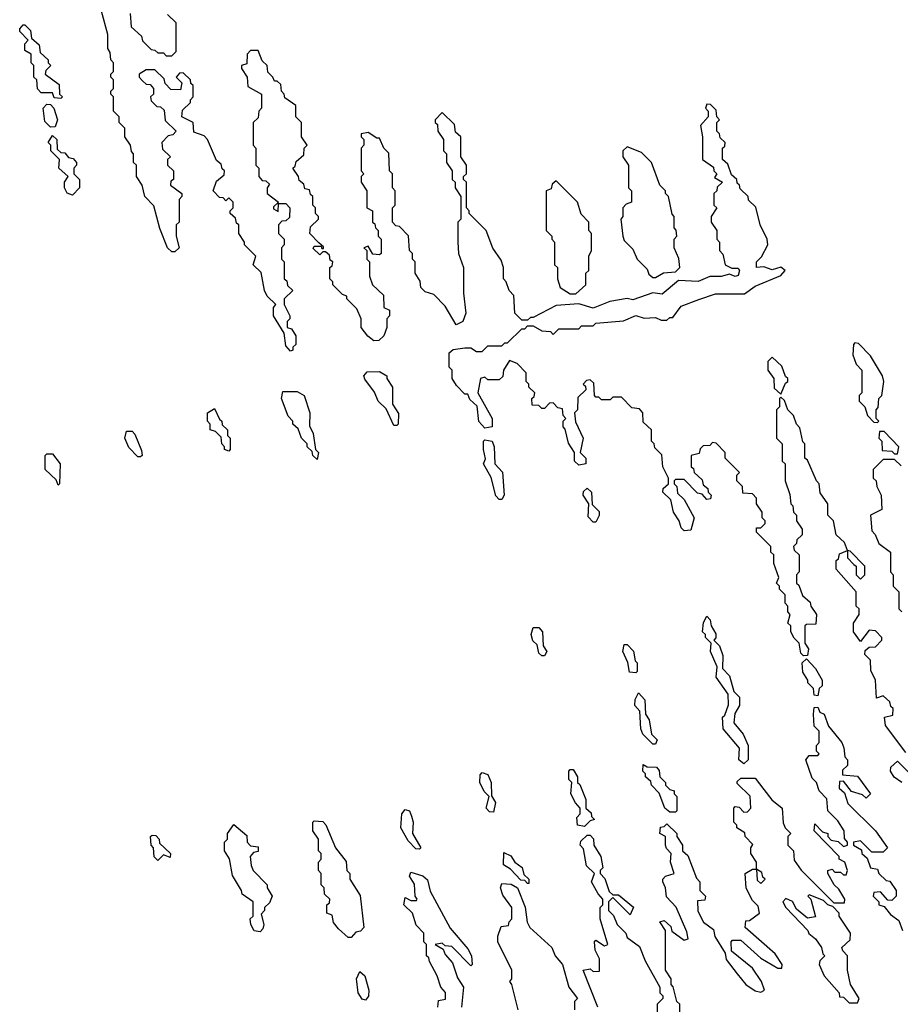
# Model space of a CAD drawing. Extents: x 2769579 to 2883812, y 684207 to 828660.
# Tile 326 of 505: x 2835890 to 2838985, y 757105 to 760567. Entities that reach past the tile are written whole.
import ezdxf

# ---------------------------------------------------------------- set-up
doc = ezdxf.new("R2010")
doc.units = 0

msp = doc.modelspace()

# ---------------------------------------------------------------- linework, layer by layer
at = {"layer": '0CON02XD'}
for points in [[(2836941.7, 759781.7), (2836910, 759815), (2836911.7, 759838.3), (2836940, 759865), (2836940, 759875), (2836930, 759885), (2836930, 759905), (2836920, 759915), (2836920, 759945), (2836911.7, 759951.7), (2836908.3, 759968.3), (2836891.7, 759971.7), (2836888.3, 759988.3), (2836871.7, 760001.7), (2836870, 760015), (2836850, 760045), (2836858.3, 760051.7), (2836861.7, 760068.3), (2836888.3, 760091.7), (2836890, 760115), (2836900, 760125), (2836880, 760155), (2836880, 760205), (2836860, 760225), (2836860, 760265), (2836821.7, 760291.7), (2836820, 760305), (2836810, 760315), (2836808.3, 760338.3), (2836795, 760350), (2836785, 760350), (2836780, 760365), (2836761.7, 760381.7), (2836760, 760405), (2836741.7, 760421.7), (2836728.3, 760458.3), (2836701.7, 760458.3), (2836690, 760445), (2836688.3, 760411.7), (2836670, 760405), (2836670, 760395), (2836690, 760365), (2836691.7, 760331.7), (2836740, 760305), (2836740, 760255), (2836730, 760245), (2836728.3, 760221.7), (2836710, 760205), (2836710, 760125), (2836720, 760115), (2836720, 760055), (2836730, 760045), (2836730, 760015), (2836741.7, 760001.7), (2836755, 760000), (2836768.3, 759988.3), (2836760, 759975), (2836760, 759955), (2836800, 759925), (2836781.7, 759908.3), (2836781.7, 759901.7), (2836798.3, 759891.7), (2836800, 759920), (2836825, 759920), (2836840, 759905), (2836838.3, 759871.7), (2836825, 759860), (2836811.7, 759858.3), (2836800, 759845), (2836800, 759815), (2836820, 759795), (2836820, 759775), (2836810, 759765), (2836810, 759725), (2836820, 759715), (2836820, 759655), (2836828.3, 759648.3), (2836831.7, 759631.7), (2836850, 759615), (2836820, 759585), (2836820, 759565), (2836840, 759525), (2836840, 759515), (2836830, 759505), (2836830, 759485), (2836845, 759480), (2836860, 759455), (2836860, 759425), (2836850, 759415), (2836850, 759405), (2836841.7, 759401.7), (2836825, 759420), (2836820, 759465), (2836782.5, 759525), (2836782.5, 759555), (2836790, 759565), (2836760, 759595), (2836750, 759615), (2836738.3, 759678.3), (2836710, 759705), (2836720, 759735), (2836680, 759775), (2836680, 759785), (2836660, 759815), (2836660, 759845), (2836651.7, 759851.7), (2836648.3, 759868.3), (2836630, 759885), (2836630, 759895), (2836640, 759905), (2836640, 759925), (2836625, 759940), (2836615, 759930), (2836605, 759940), (2836591.7, 759941.7), (2836570, 759965), (2836581.7, 759998.3), (2836608.3, 760021.7), (2836610, 760035), (2836601.7, 760041.7), (2836598.3, 760058.3), (2836581.7, 760071.7), (2836550, 760145), (2836538.3, 760158.3), (2836501.7, 760171.7), (2836500, 760205), (2836460, 760225), (2836461.7, 760248.3), (2836490, 760275), (2836490, 760285), (2836500, 760295), (2836500, 760335), (2836491.7, 760341.7), (2836490, 760355), (2836465, 760380), (2836451.7, 760378.3), (2836440, 760365), (2836460, 760345), (2836455, 760320), (2836421.7, 760321.7), (2836401.7, 760341.7), (2836398.3, 760358.3), (2836365, 760390), (2836335, 760390), (2836310, 760375), (2836310, 760365), (2836321.7, 760351.7), (2836335, 760340), (2836348.3, 760338.3), (2836360, 760325), (2836360, 760305), (2836350, 760295), (2836351.7, 760281.7), (2836371.7, 760261.7), (2836385, 760260), (2836398.3, 760248.3), (2836401.7, 760211.7), (2836440, 760175), (2836428.3, 760161.7), (2836411.7, 760158.3), (2836390, 760135), (2836391.7, 760111.7), (2836420, 760085), (2836410, 760075), (2836410, 760055), (2836430, 760035), (2836430, 760005), (2836421.7, 759998.3), (2836420, 759985), (2836460, 759955), (2836460, 759945), (2836450, 759935), (2836450, 759855), (2836440, 759845), (2836440, 759805), (2836450, 759765), (2836435, 759750), (2836425, 759750), (2836410, 759765), (2836383, 759833), (2836361.7, 759911.7), (2836330, 759945), (2836320, 759985), (2836300, 760015), (2836300, 760055), (2836290, 760065), (2836290, 760095), (2836283, 760103), (2836280, 760125), (2836260, 760155), (2836260, 760185), (2836240, 760205), (2836240, 760225), (2836220, 760245), (2836220, 760295), (2836210, 760305), (2836210, 760315), (2836220, 760325), (2836220, 760355), (2836210, 760365), (2836210, 760375), (2836220, 760385), (2836220, 760415), (2836210, 760425), (2836208.3, 760451.7), (2836200, 760465), (2836200, 760515), (2836177, 760597)], [(2836278.3, 760588.3), (2836281.7, 760541.7), (2836318.3, 760508.3), (2836321.7, 760491.7), (2836351.7, 760461.7), (2836365, 760460), (2836375, 760450), (2836395, 760450), (2836405, 760440), (2836425, 760440), (2836440, 760455), (2836440, 760555), (2836410, 760585)], [(2836035, 760290), (2836011.7, 760291.7), (2836005, 760310), (2835965, 760310), (2835953, 760323), (2835950, 760355), (2835940, 760365), (2835940, 760405), (2835930, 760415), (2835930, 760445), (2835908.3, 760458.3), (2835908.3, 760481.7), (2835920, 760495), (2835890, 760525), (2835890, 760535), (2835901.7, 760548.3), (2835908.3, 760548.3), (2835928.3, 760528.3), (2835931.7, 760501.7), (2835958.3, 760478.3), (2835961.7, 760451.7), (2835990, 760425), (2835990, 760415), (2836000, 760405), (2835981.7, 760388.3), (2835980, 760375), (2836028.3, 760338.3), (2836030, 760305), (2836040, 760295), (2836035, 760290)], [(2835998.3, 760188.3), (2835978.3, 760208.3), (2835972.5, 760255), (2835985, 760270), (2835998.3, 760268.3), (2836010, 760255), (2836022.5, 760215), (2836015, 760190), (2835998.3, 760188.3)], [(2838821.7, 758651.7), (2838830, 758645), (2838830, 758615), (2838845, 758600), (2838860, 758615), (2838860, 758645), (2838808.3, 758698.3), (2838800, 758700), (2838788.3, 758728.3), (2838760, 758755), (2838750, 758805), (2838730, 758825), (2838730, 758865), (2838703, 758903), (2838700, 758935), (2838690, 758945), (2838658.3, 759018.3), (2838650, 759025), (2838650, 759075), (2838643, 759083), (2838631.7, 759131.7), (2838620, 759145), (2838610, 759175), (2838590, 759195), (2838578.3, 759228.3), (2838565, 759240), (2838560, 759235), (2838560, 759205), (2838550, 759195), (2838550, 759095), (2838570, 759075), (2838570, 759015), (2838580, 759005), (2838580, 758945), (2838597, 758897), (2838600, 758865), (2838607, 758857), (2838610, 758835), (2838620, 758825), (2838620, 758805), (2838640, 758775), (2838640, 758755), (2838621.7, 758738.3), (2838620, 758725), (2838610, 758715), (2838611.7, 758701.7), (2838630, 758685), (2838630, 758625), (2838620, 758615), (2838620, 758585), (2838628.3, 758578.3), (2838641.7, 758541.7), (2838668.3, 758518.3), (2838670, 758505), (2838690, 758475), (2838688.3, 758441.7), (2838655, 758440), (2838650, 758435), (2838650, 758375), (2838662.5, 758355), (2838658.3, 758331.7), (2838645, 758330), (2838635, 758340), (2838630, 758375), (2838611.7, 758391.7), (2838600, 758415), (2838600, 758435), (2838590, 758445), (2838597.5, 758475), (2838590, 758485), (2838590, 758505), (2838580, 758515), (2838580, 758545), (2838560, 758565), (2838560, 758575), (2838550, 758585), (2838557.5, 758605), (2838540, 758655), (2838540, 758685), (2838530, 758695), (2838530, 758715), (2838480, 758765), (2838480, 758780), (2838495, 758780), (2838510, 758795), (2838510, 758805), (2838500, 758815), (2838500, 758835), (2838480, 758865), (2838480, 758885), (2838465, 758900), (2838431.7, 758901.7), (2838430, 758925), (2838410, 758945), (2838410, 758965), (2838420, 758975), (2838370, 759025), (2838370, 759045), (2838338.3, 759078.3), (2838325, 759080), (2838315, 759070), (2838291.7, 759068.3), (2838281.7, 759058.3), (2838278.3, 759041.7), (2838250, 759035), (2838250, 758995), (2838258.3, 758988.3), (2838260, 758975), (2838288.3, 758948.3), (2838291.7, 758931.7), (2838308.3, 758918.3), (2838310, 758905), (2838320, 758895), (2838318.3, 758881.7), (2838305, 758880), (2838288.3, 758898.3), (2838271.7, 758901.7), (2838225, 758950), (2838195, 758950), (2838190, 758945), (2838190, 758935), (2838200, 758925), (2838201.7, 758901.7), (2838225, 758880), (2838260, 758815), (2838248.3, 758771.7), (2838225, 758770), (2838215, 758780), (2838207.5, 758805), (2838187.5, 758835), (2838178.3, 758878.3), (2838150, 758905), (2838151.7, 758918.3), (2838170, 758935), (2838170, 758955), (2838150, 758995), (2838147, 759037), (2838121.7, 759061.7), (2838120, 759075), (2838110, 759085), (2838110, 759125), (2838081.7, 759151.7), (2838080, 759185), (2838068.3, 759198.3), (2838041.7, 759201.7), (2838005, 759240), (2837975, 759240), (2837965, 759230), (2837935, 759230), (2837925, 759240), (2837915, 759240), (2837910, 759245), (2837908.3, 759288.3), (2837895, 759300), (2837881.7, 759298.3), (2837870, 759285), (2837878.3, 759278.3), (2837880, 759265), (2837851.7, 759238.3), (2837850, 759195), (2837840, 759185), (2837843, 759153), (2837870, 759095), (2837860, 759045), (2837880, 759025), (2837880, 759005), (2837855, 759000), (2837840, 759015), (2837840, 759045), (2837818.3, 759078.3), (2837807, 759127), (2837800, 759135), (2837800, 759155), (2837810, 759165), (2837800, 759175), (2837798.3, 759198.3), (2837781.7, 759201.7), (2837765, 759220), (2837751.7, 759218.3), (2837735, 759200), (2837725, 759200), (2837715, 759210), (2837691.7, 759211.7), (2837690, 759235), (2837698.3, 759241.7), (2837700, 759255), (2837680, 759275), (2837680, 759285), (2837670, 759295), (2837670, 759325), (2837638.3, 759358.3), (2837611.7, 759368.3), (2837590, 759335), (2837588.3, 759311.7), (2837575, 759300), (2837535, 759300), (2837525, 759310), (2837510, 759305), (2837500, 759255), (2837550, 759165), (2837550, 759135), (2837525, 759130), (2837503.6, 759153.6), (2837498.3, 759208.3), (2837471.7, 759231.7), (2837465, 759250), (2837455, 759250), (2837425, 759280), (2837410, 759305), (2837410, 759335), (2837400, 759345), (2837400, 759395), (2837413, 759407), (2837455, 759412.5), (2837475, 759412.5), (2837495, 759400), (2837515, 759400), (2837535, 759420), (2837585, 759420), (2837595, 759430), (2837605, 759430), (2837655, 759480), (2837665, 759480), (2837675, 759490), (2837695, 759490), (2837725, 759472.5), (2837755, 759470), (2837765, 759460), (2837785, 759480), (2837855, 759480), (2837865, 759490), (2837905, 759490), (2837915, 759500), (2838011.7, 759508.3), (2838055, 759526.7), (2838085, 759517.5), (2838125, 759520), (2838145, 759510), (2838165, 759510), (2838175, 759520), (2838185, 759520), (2838215, 759560), (2838277, 759583), (2838335, 759602.5), (2838437, 759603), (2838475, 759630), (2838565, 759667.5), (2838580, 759685), (2838565, 759696.7), (2838535, 759686.7), (2838505, 759697.5), (2838480, 759695), (2838480, 759715), (2838497, 759733), (2838520, 759775), (2838517.5, 759795), (2838492.5, 759845), (2838477, 759907), (2838451.7, 759931.7), (2838450, 759945), (2838421.7, 759971.7), (2838420, 759985), (2838411.7, 759991.7), (2838410, 760005), (2838391.7, 760021.7), (2838378.3, 760058.3), (2838360, 760075), (2838360, 760115), (2838368.3, 760121.7), (2838370, 760135), (2838351.7, 760151.7), (2838350, 760165), (2838340, 760175), (2838340, 760205), (2838350, 760215), (2838340, 760225), (2838338.3, 760248.3), (2838318.3, 760268.3), (2838305, 760270), (2838300, 760255), (2838310, 760245), (2838310, 760225), (2838282.5, 760195), (2838290, 760155), (2838290, 760075), (2838328.3, 760048.3), (2838330, 760035), (2838340, 760025), (2838331.7, 760011.7), (2838360, 759995), (2838341.7, 759978.3), (2838340, 759965), (2838330, 759955), (2838330, 759915), (2838340, 759905), (2838320, 759875), (2838320, 759855), (2838340, 759825), (2838340, 759795), (2838350, 759785), (2838350, 759755), (2838361.7, 759741.7), (2838370, 759705), (2838393, 759693), (2838415, 759692.5), (2838420, 759685), (2838415, 759667.5), (2838405, 759664), (2838385, 759672.5), (2838355, 759663.8), (2838315, 759663.8), (2838275, 759646.7), (2838205, 759650), (2838148.6, 759601.4), (2838115, 759606.7), (2838045, 759581.2), (2838025, 759586.2), (2837963.6, 759576.4), (2837905, 759552.5), (2837855, 759567.5), (2837775, 759562), (2837695, 759520), (2837685, 759520), (2837675, 759510), (2837655, 759510), (2837630, 759535), (2837627, 759597), (2837610, 759615), (2837600, 759645), (2837590, 759655), (2837590, 759695), (2837581.7, 759721.7), (2837553, 759763), (2837530, 759825), (2837470, 759885), (2837470, 759895), (2837460, 759905), (2837460, 759995), (2837450, 760005), (2837450, 760015), (2837460, 760025), (2837460, 760055), (2837440, 760085), (2837440, 760155), (2837421.7, 760171.7), (2837418.3, 760198.3), (2837375, 760240), (2837350, 760215), (2837350, 760205), (2837358.3, 760198.3), (2837360, 760175), (2837380, 760145), (2837380, 760105), (2837390, 760095), (2837390, 760065), (2837410, 760035), (2837410, 760005), (2837420, 759995), (2837420, 759975), (2837440, 759945), (2837440, 759865), (2837430, 759855), (2837430, 759785), (2837432.5, 759745), (2837450, 759695), (2837450, 759605), (2837457.5, 759535), (2837447.5, 759505), (2837423.6, 759493.6), (2837385, 759560), (2837345, 759600), (2837315, 759610), (2837300, 759625), (2837297, 759647), (2837280, 759675), (2837280, 759715), (2837270, 759725), (2837270, 759745), (2837260, 759755), (2837257, 759807), (2837225, 759840), (2837211.7, 759841.7), (2837200, 759855), (2837200, 759905), (2837210, 759915), (2837210, 759965), (2837200, 759975), (2837200, 760025), (2837190, 760035), (2837187, 760097), (2837170, 760115), (2837155, 760150), (2837145, 760150), (2837115, 760170), (2837090, 760165), (2837090, 760155), (2837100, 760145), (2837100, 760125), (2837090, 760115), (2837090, 760035), (2837100, 760025), (2837090, 760015), (2837090, 759995), (2837110, 759965), (2837110, 759905), (2837130, 759895), (2837130, 759855), (2837138.3, 759848.3), (2837140, 759835), (2837150, 759825), (2837150, 759805), (2837160, 759795), (2837160, 759745), (2837155, 759740), (2837131.7, 759741.7), (2837115, 759770), (2837100, 759765), (2837110, 759755), (2837110, 759725), (2837120, 759715), (2837120, 759665), (2837130, 759635), (2837168.3, 759598.3), (2837170, 759555), (2837190, 759545), (2837190, 759525), (2837180, 759515), (2837180, 759485), (2837170, 759455), (2837151.7, 759438.3), (2837135, 759437.5), (2837113.6, 759453.6), (2837090, 759485), (2837090, 759515), (2837075, 759550), (2837040, 759585), (2837040, 759595), (2837025, 759600), (2836990, 759635), (2836990, 759645), (2836980, 759655), (2836980, 759695), (2836988.3, 759701.7), (2836990, 759715), (2836981.7, 759721.7), (2836978.3, 759738.3), (2836965, 759750), (2836955, 759750), (2836945, 759740), (2836921.7, 759761.7), (2836925, 759770), (2836950, 759770), (2836951.7, 759761.7), (2836958.3, 759761.7), (2836958.3, 759768.3), (2836941.7, 759781.7)], [(2836075, 759950), (2836057, 759957), (2836047.5, 759975), (2836047.5, 759995), (2836060, 760015), (2836027.5, 760045), (2836030, 760075), (2836000, 760105), (2836000, 760125), (2835990, 760135), (2836005, 760160), (2836020, 760145), (2836021.7, 760111.7), (2836035, 760100), (2836048.3, 760098.3), (2836061.7, 760081.7), (2836078.3, 760078.3), (2836090, 760065), (2836090, 760055), (2836080, 760045), (2836080, 760025), (2836100, 760005), (2836100, 759975), (2836075, 759950)], [(2838125, 759660), (2838153, 759677), (2838195, 759680), (2838210, 759695), (2838207, 759727), (2838190, 759765), (2838190, 759795), (2838200, 759805), (2838197, 759827), (2838190, 759835), (2838190, 759875), (2838183, 759883), (2838170, 759945), (2838160, 759955), (2838160, 759965), (2838140, 759985), (2838110, 760065), (2838075, 760100), (2838025, 760120), (2838010, 760105), (2838010, 760085), (2838030, 760055), (2838030, 759975), (2838040, 759965), (2838040, 759925), (2838021.7, 759918.3), (2838010, 759905), (2838010, 759875), (2838002.5, 759865), (2838010, 759805), (2838015, 759790), (2838045, 759760), (2838060, 759725), (2838095, 759690), (2838101.7, 759671.7), (2838115, 759660), (2838125, 759660)], [(2837845, 759602.5), (2837880, 759635), (2837880, 759675), (2837890, 759685), (2837890, 759735), (2837900, 759755), (2837900, 759815), (2837890, 759825), (2837890, 759855), (2837863, 759883), (2837850, 759925), (2837775, 760000), (2837761.7, 759988.3), (2837758.3, 759971.7), (2837740, 759965), (2837740, 759825), (2837760, 759805), (2837760, 759795), (2837770, 759785), (2837770, 759705), (2837780, 759695), (2837780, 759655), (2837790, 759625), (2837825, 759602.5), (2837845, 759602.5)], [(2838905, 759150), (2838910, 759155), (2838900, 759165), (2838900, 759195), (2838907, 759203), (2838910, 759235), (2838920, 759245), (2838927.5, 759295), (2838922.5, 759315), (2838880, 759385), (2838838.3, 759428.3), (2838825, 759430), (2838820, 759425), (2838818.3, 759388.3), (2838830, 759355), (2838850, 759335), (2838850, 759255), (2838840, 759245), (2838840, 759225), (2838860, 759205), (2838870, 759175), (2838891.7, 759151.7), (2838905, 759150)], [(2838565, 759250), (2838581.7, 759288.3), (2838590, 759295), (2838590, 759305), (2838581.7, 759311.7), (2838568.3, 759348.3), (2838535, 759380), (2838520, 759365), (2838520, 759335), (2838540, 759305), (2838541.7, 759271.7), (2838565, 759250)], [(2837215, 759140), (2837205, 759140), (2837178.3, 759198.3), (2837150, 759225), (2837137, 759257), (2837103, 759303), (2837100, 759315), (2837111.7, 759328.3), (2837155, 759330), (2837180, 759315), (2837180, 759305), (2837200, 759275), (2837200, 759215), (2837221.7, 759181.7), (2837220, 759145), (2837215, 759140)], [(2836935, 759020), (2836920, 759035), (2836918.3, 759048.3), (2836900, 759065), (2836900, 759075), (2836880, 759095), (2836868.3, 759128.3), (2836850, 759145), (2836850, 759155), (2836833, 759173), (2836810, 759235), (2836815, 759260), (2836865, 759260), (2836890, 759245), (2836910, 759185), (2836908.3, 759138.3), (2836921.7, 759111.7), (2836930, 759055), (2836940, 759045), (2836935, 759020)], [(2836625, 759050), (2836610, 759055), (2836610, 759065), (2836600, 759075), (2836598.3, 759098.3), (2836578.3, 759118.3), (2836560, 759125), (2836560, 759145), (2836550, 759155), (2836550, 759185), (2836575, 759200), (2836591.7, 759161.7), (2836600, 759155), (2836601.7, 759141.7), (2836620, 759125), (2836620, 759105), (2836630, 759095), (2836630, 759055), (2836625, 759050)], [(2836315, 759030), (2836305, 759030), (2836273, 759063), (2836260, 759095), (2836265, 759120), (2836285, 759120), (2836295, 759110), (2836318.3, 759051.7), (2836320, 759035), (2836315, 759030)], [(2837585, 758880), (2837575, 758880), (2837563, 758893), (2837547, 758957), (2837520, 759005), (2837527.5, 759022.5), (2837520, 759055), (2837520, 759085), (2837525, 759090), (2837550, 759085), (2837557.5, 759065), (2837560, 759005), (2837586.4, 758976.4), (2837592.5, 758895), (2837585, 758880)], [(2838975, 759040), (2838980, 759065), (2838928.3, 759118.3), (2838911.7, 759118.3), (2838910, 759095), (2838920, 759085), (2838921.7, 759051.7), (2838955, 759050), (2838965, 759040), (2838975, 759040)], [(2836025, 758930), (2836018.3, 758948.3), (2835980, 758985), (2835980, 759035), (2835985, 759040), (2836005, 759040), (2836032.5, 759005), (2836030, 758935), (2836025, 758930)], [(2838988.3, 758998.3), (2838965, 759020), (2838925, 759020), (2838890, 758985), (2838890, 758955), (2838900, 758945), (2838902.5, 758925), (2838917.5, 758895), (2838920, 758845), (2838880, 758825), (2838885, 758770), (2838897, 758757), (2838910, 758725), (2838950, 758695), (2838950, 758625), (2838960, 758615), (2838960, 758575), (2838980, 758555), (2838980, 758495), (2838990, 758485)], [(2837915, 758800), (2837905, 758800), (2837888.3, 758818.3), (2837890, 758865), (2837870, 758895), (2837871.7, 758908.3), (2837885, 758920), (2837900, 758905), (2837901.7, 758861.7), (2837927, 758837), (2837927, 758823), (2837915, 758800)], [(2839005, 757990), (2838932.5, 758085), (2838930, 758115), (2838958.3, 758121.7), (2838960, 758145), (2838951.7, 758151.7), (2838948.3, 758168.3), (2838925, 758190), (2838901.7, 758181.7), (2838897.5, 758245), (2838881.7, 758278.3), (2838880, 758315), (2838860, 758335), (2838861.7, 758348.3), (2838875, 758360), (2838898.3, 758361.7), (2838920, 758385), (2838920, 758395), (2838898.3, 758418.3), (2838875, 758420), (2838845, 758380), (2838820, 758415), (2838820, 758445), (2838840, 758475), (2838840, 758495), (2838830, 758505), (2838830, 758555), (2838760, 758635), (2838760, 758665), (2838768.3, 758671.7), (2838771.7, 758688.3), (2838800, 758700), (2838800, 758675), (2838821.7, 758651.7)], [(2838435, 757950), (2838417.5, 757965), (2838420, 758005), (2838363, 758073), (2838360, 758115), (2838368.3, 758121.7), (2838381.7, 758158.3), (2838380, 758195), (2838337.5, 758255), (2838341.7, 758291.7), (2838317.5, 758345), (2838320, 758375), (2838300, 758395), (2838300, 758405), (2838290, 758415), (2838293, 758447), (2838305, 758470), (2838317, 758457), (2838320, 758435), (2838337, 758407), (2838337, 758393), (2838330, 758385), (2838350, 758365), (2838361.7, 758331.7), (2838360, 758285), (2838385, 758260), (2838400, 758205), (2838420, 758185), (2838420, 758155), (2838403, 758127), (2838400, 758095), (2838432.5, 758055), (2838450, 758015), (2838450, 757965), (2838435, 757950)], [(2837735, 758330), (2837725, 758330), (2837715, 758340), (2837708.3, 758368.3), (2837693, 758383), (2837687.5, 758405), (2837695, 758430), (2837715, 758430), (2837727.5, 758415), (2837730, 758365), (2837742.5, 758345), (2837735, 758330)], [(2838055, 758270), (2838033, 758273), (2838027, 758307), (2838010, 758345), (2838015, 758370), (2838025, 758370), (2838047, 758347), (2838053, 758313), (2838060, 758305), (2838060, 758275), (2838055, 758270)], [(2838695, 758190), (2838681.7, 758191.7), (2838680, 758215), (2838660, 758235), (2838660, 758245), (2838643, 758273), (2838640, 758305), (2838655, 758320), (2838687.5, 758285), (2838710, 758245), (2838710, 758225), (2838700, 758215), (2838695, 758190)], [(2838125, 758020), (2838115, 758020), (2838080, 758055), (2838073, 758073), (2838070, 758135), (2838052.5, 758155), (2838053, 758177), (2838065, 758200), (2838087.5, 758175), (2838090, 758125), (2838102.5, 758105), (2838110, 758055), (2838130, 758035), (2838125, 758020)], [(2838210, 757055), (2838210, 757105), (2838200, 757115), (2838187, 757167), (2838180, 757175), (2838180, 757195), (2838160, 757225), (2838160, 757365), (2838140, 757395), (2838155, 757400), (2838178.3, 757378.3), (2838181.7, 757361.7), (2838225, 757330), (2838240, 757335), (2838235, 757360), (2838197, 757447), (2838163, 757483), (2838160, 757515), (2838150, 757535), (2838150, 757545), (2838160, 757555), (2838190, 757565), (2838177.5, 757605), (2838180, 757635), (2838163, 757653), (2838160, 757665), (2838160, 757695), (2838140, 757705), (2838141.7, 757728.3), (2838155, 757730), (2838165, 757740), (2838200, 757705), (2838200, 757695), (2838220, 757665), (2838220, 757645), (2838238.3, 757628.3), (2838268.3, 757548.3), (2838280, 757535), (2838280, 757505), (2838300, 757485), (2838298.3, 757471.7), (2838271.7, 757468.3), (2838273, 757433), (2838293.6, 757393.6), (2838328.3, 757368.3), (2838333, 757343), (2838370, 757285), (2838373, 757263), (2838411.7, 757211.7), (2838442.5, 757175), (2838475, 757152.5), (2838495, 757147.5), (2838507.5, 757155), (2838496.7, 757185), (2838465, 757232.5), (2838391.7, 757291.7), (2838390, 757325), (2838395, 757330), (2838425, 757330), (2838495, 757267.5), (2838555, 757232.5), (2838568.3, 757231.7), (2838570, 757245), (2838545, 757282.5), (2838440, 757375), (2838441.7, 757398.3), (2838455, 757400), (2838490, 757425), (2838485, 757450), (2838465, 757470), (2838443, 757513), (2838440, 757565), (2838465, 757580), (2838480, 757580), (2838481.7, 757541.7), (2838495, 757530), (2838510, 757545), (2838501.7, 757551.7), (2838498.3, 757568.3), (2838480, 757580), (2838480, 757605), (2838460, 757635), (2838460, 757655), (2838467, 757667), (2838440, 757695), (2838438.3, 757708.3), (2838410, 757725), (2838410, 757735), (2838400, 757745), (2838400, 757795), (2838405, 757800), (2838418.3, 757798.3), (2838435, 757780), (2838448.3, 757781.7), (2838460, 757795), (2838457, 757837), (2838411.7, 757881.7), (2838411.7, 757888.3), (2838425, 757900), (2838475, 757900), (2838505, 757860), (2838533.6, 757823.6), (2838570, 757795), (2838573, 757743), (2838580, 757725), (2838600, 757705), (2838590, 757695), (2838590, 757665), (2838610, 757645), (2838611.7, 757611.7), (2838637, 757577), (2838751.7, 757461.7), (2838788.3, 757461.7), (2838790, 757475), (2838769.3, 757509.3), (2838752.5, 757525), (2838730, 757565), (2838730, 757575), (2838745, 757580), (2838755, 757570), (2838775, 757570), (2838785, 757560), (2838795, 757560), (2838800, 757575), (2838790, 757605), (2838770, 757615), (2838770, 757625), (2838682.5, 757715), (2838685, 757740), (2838711.7, 757711.7), (2838730, 757705), (2838730, 757695), (2838741.7, 757681.7), (2838767, 757677), (2838785, 757660), (2838800, 757665), (2838800, 757675), (2838788.3, 757688.3), (2838787.5, 757715), (2838765, 757750), (2838730, 757785), (2838727, 757827), (2838700, 757855), (2838690, 757885), (2838675, 757900), (2838652.5, 757965), (2838665, 757980), (2838695, 757980), (2838700, 757985), (2838690, 757995), (2838690, 758015), (2838700, 758025), (2838700, 758065), (2838682.5, 758082.5), (2838680, 758125), (2838681.7, 758148.3), (2838695, 758150), (2838701.7, 758131.7), (2838717.5, 758125), (2838733, 758083), (2838780, 758025), (2838787, 758007), (2838790, 757975), (2838800, 757965), (2838800, 757945), (2838781.7, 757928.3), (2838781.7, 757911.7), (2838835, 757907.5), (2838880, 757845), (2838865, 757830), (2838851.7, 757841.7), (2838813, 757853), (2838785, 757890), (2838771.7, 757888.3), (2838770, 757865), (2838788.3, 757848.3), (2838800.7, 757810.7), (2838897.5, 757715), (2838940, 757655), (2838925, 757640), (2838885, 757640), (2838845, 757680), (2838820, 757675), (2838820, 757665), (2838848.3, 757648.3), (2838850, 757635), (2838868.3, 757618.3), (2838880, 757585), (2838905, 757580), (2838910, 757565), (2838935, 757540), (2838948.3, 757538.3), (2838970, 757505), (2838970, 757485), (2838955, 757470), (2838941.7, 757471.7), (2838915, 757500), (2838891.7, 757498.3), (2838890, 757485), (2838910, 757465), (2838910, 757455), (2838928.3, 757448.3), (2838950.7, 757420.7), (2838979.3, 757399.3), (2838992.5, 757365)], [(2838195, 757780), (2838175, 757780), (2838157.5, 757795), (2838137, 757847), (2838110, 757875), (2838108.3, 757888.3), (2838090, 757905), (2838090, 757915), (2838080, 757925), (2838081.7, 757948.3), (2838095, 757940), (2838128.3, 757938.3), (2838137, 757927), (2838140, 757905), (2838160, 757885), (2838160, 757875), (2838175, 757860), (2838190, 757855), (2838190, 757845), (2838200, 757835), (2838200, 757785), (2838195, 757780)], [(2838990, 757885), (2838963.6, 757903.6), (2838950, 757925), (2838951.7, 757938.3), (2838975, 757960), (2839015, 757920)], [(2837555, 757780), (2837541.7, 757781.7), (2837530, 757795), (2837540, 757835), (2837523, 757853), (2837506.7, 757885), (2837508.3, 757911.7), (2837515, 757920), (2837535, 757912.5), (2837546.7, 757885), (2837548.3, 757838.3), (2837562.5, 757815), (2837555, 757780)], [(2837875, 757730), (2837850, 757735), (2837848.3, 757761.7), (2837860, 757775), (2837860, 757795), (2837843, 757813), (2837827.5, 757845), (2837830, 757885), (2837820, 757895), (2837820, 757925), (2837825, 757930), (2837835, 757930), (2837850, 757905), (2837850, 757885), (2837858.3, 757878.3), (2837880, 757825), (2837880, 757795), (2837898.3, 757778.3), (2837900, 757765), (2837910, 757755), (2837895, 757750), (2837875, 757730)], [(2837295, 757650), (2837281.7, 757651.7), (2837255, 757680), (2837230, 757725), (2837232.5, 757775), (2837245, 757790), (2837260, 757785), (2837267, 757767), (2837272.5, 757745), (2837270, 757705), (2837300, 757655), (2837295, 757650)], [(2836735, 757360), (2836713.6, 757363.6), (2836702.5, 757385), (2836700, 757405), (2836710, 757415), (2836710, 757465), (2836671.7, 757491.7), (2836670, 757505), (2836638.3, 757558.3), (2836627, 757617), (2836610, 757645), (2836610, 757675), (2836620, 757685), (2836620, 757705), (2836642.5, 757737.5), (2836688.3, 757698.3), (2836690, 757675), (2836701.7, 757661.7), (2836728.3, 757658.3), (2836728.3, 757641.7), (2836711.7, 757638.3), (2836700, 757625), (2836703, 757593), (2836710, 757575), (2836760, 757525), (2836760, 757515), (2836777.5, 757485), (2836768.3, 757461.7), (2836750, 757445), (2836750, 757435), (2836738.3, 757421.7), (2836747.5, 757385), (2836745, 757370), (2836735, 757360)], [(2837055, 757340), (2837045, 757340), (2837010.7, 757370.7), (2836993, 757393), (2836988.3, 757418.3), (2836970, 757425), (2836970, 757455), (2836978.3, 757461.7), (2836980, 757475), (2836961.7, 757491.7), (2836960, 757515), (2836950, 757525), (2836950, 757565), (2836940, 757575), (2836940, 757605), (2836950, 757615), (2836950, 757635), (2836940, 757645), (2836940, 757685), (2836920, 757715), (2836920, 757745), (2836925, 757750), (2836955, 757747.5), (2836966.2, 757736.2), (2837000, 757655), (2837037, 757607), (2837040, 757575), (2837050, 757565), (2837050, 757545), (2837087, 757487), (2837100, 757375), (2837088.3, 757361.7), (2837071.7, 757358.3), (2837055, 757340)], [(2836375, 757610), (2836363, 757623), (2836360, 757655), (2836352.5, 757665), (2836350, 757695), (2836355, 757700), (2836368.3, 757698.3), (2836380, 757685), (2836381.7, 757671.7), (2836420, 757635), (2836418.3, 757621.7), (2836395, 757630), (2836375, 757610)], [(2837922.5, 757095), (2837870, 757225), (2837895, 757230), (2837905, 757220), (2837928.3, 757221.7), (2837927.5, 757265), (2837912.5, 757295), (2837910, 757325), (2837915, 757330), (2837945, 757310), (2837957.5, 757315), (2837930, 757405), (2837930, 757445), (2837940, 757455), (2837940, 757475), (2837923, 757493), (2837900, 757535), (2837910, 757565), (2837881.7, 757591.7), (2837871.7, 757651.7), (2837860, 757665), (2837861.7, 757678.3), (2837885, 757700), (2837895, 757700), (2837907, 757687), (2837907.5, 757665), (2837932.5, 757625), (2837940, 757585), (2837930, 757575), (2837930, 757565), (2837947, 757547), (2837961.7, 757501.7), (2837975, 757490), (2837995, 757490), (2838047, 757447), (2838035, 757420), (2837975, 757480), (2837960, 757465), (2837960, 757435), (2837977, 757417), (2837990, 757385), (2838020, 757355), (2838025, 757340), (2838068.3, 757308.3), (2838088.3, 757258.3), (2838140, 757165), (2838140, 757145), (2838150, 757135), (2838150, 757125), (2838130, 757105), (2838130, 757075)], [(2837680, 757530), (2837675, 757530), (2837665, 757540), (2837651.7, 757541.7), (2837615, 757580), (2837590, 757595), (2837591.7, 757638.3), (2837616.4, 757626.4), (2837630, 757605), (2837656.4, 757586.4), (2837661.7, 757561.7), (2837680, 757545), (2837680, 757530)], [(2837360, 757095), (2837361.7, 757118.3), (2837387, 757123), (2837387, 757147), (2837370, 757165), (2837357.5, 757205), (2837330, 757255), (2837328.3, 757268.3), (2837320, 757275), (2837320, 757315), (2837310, 757325), (2837310, 757355), (2837283, 757383), (2837270, 757425), (2837240, 757455), (2837245, 757480), (2837265, 757470), (2837285, 757470), (2837287.5, 757475), (2837280, 757485), (2837277, 757527), (2837260, 757555), (2837265, 757570), (2837307, 757557), (2837323, 757543), (2837333, 757503), (2837403, 757373), (2837465, 757300), (2837477.5, 757275), (2837480, 757245), (2837475, 757240), (2837408.3, 757308.3), (2837385, 757310), (2837375, 757320), (2837350, 757315), (2837378.3, 757298.3), (2837385, 757280), (2837410.7, 757250.7), (2837428.3, 757198.3), (2837450, 757165), (2837442.5, 757095)], [(2837642.5, 757085), (2837620, 757175), (2837612.5, 757185), (2837620, 757195), (2837620, 757225), (2837570, 757325), (2837570, 757345), (2837581.7, 757378.3), (2837608.3, 757381.7), (2837610, 757395), (2837620, 757405), (2837620, 757445), (2837588.3, 757488.3), (2837580, 757515), (2837585, 757530), (2837617, 757527), (2837640, 757515), (2837667, 757447), (2837673.6, 757393.6), (2837682.5, 757375), (2837760, 757305), (2837772.5, 757275), (2837797.5, 757245), (2837820, 757165), (2837850, 757125), (2837840, 757115), (2837840, 757085)], [(2838835, 757110), (2838840, 757125), (2838810, 757175), (2838800, 757225), (2838800, 757275), (2838783, 757293), (2838780, 757305), (2838808.3, 757331.7), (2838810, 757355), (2838770, 757415), (2838770, 757425), (2838748.3, 757448.3), (2838730, 757455), (2838715, 757470), (2838665, 757490), (2838660, 757485), (2838670, 757475), (2838687.5, 757412.5), (2838658.3, 757408.3), (2838620, 757440), (2838606.4, 757466.4), (2838582.5, 757477.5), (2838572.5, 757465), (2838582.5, 757445), (2838660, 757365), (2838663.6, 757353.6), (2838687.5, 757335), (2838707.5, 757305), (2838712.5, 757282.5), (2838720, 757275), (2838701.7, 757258.3), (2838700, 757245), (2838717.5, 757205), (2838770, 757145), (2838771.7, 757131.7), (2838785, 757130), (2838805, 757110), (2838835, 757110)], [(2837105, 757120), (2837093.6, 757123.6), (2837080, 757145), (2837073.3, 757195), (2837085, 757220), (2837102.5, 757205), (2837117.5, 757155), (2837116.4, 757133.6), (2837105, 757120)]]:
    msp.add_lwpolyline(points, dxfattribs=at)

doc.saveas('drawing.dxf')
